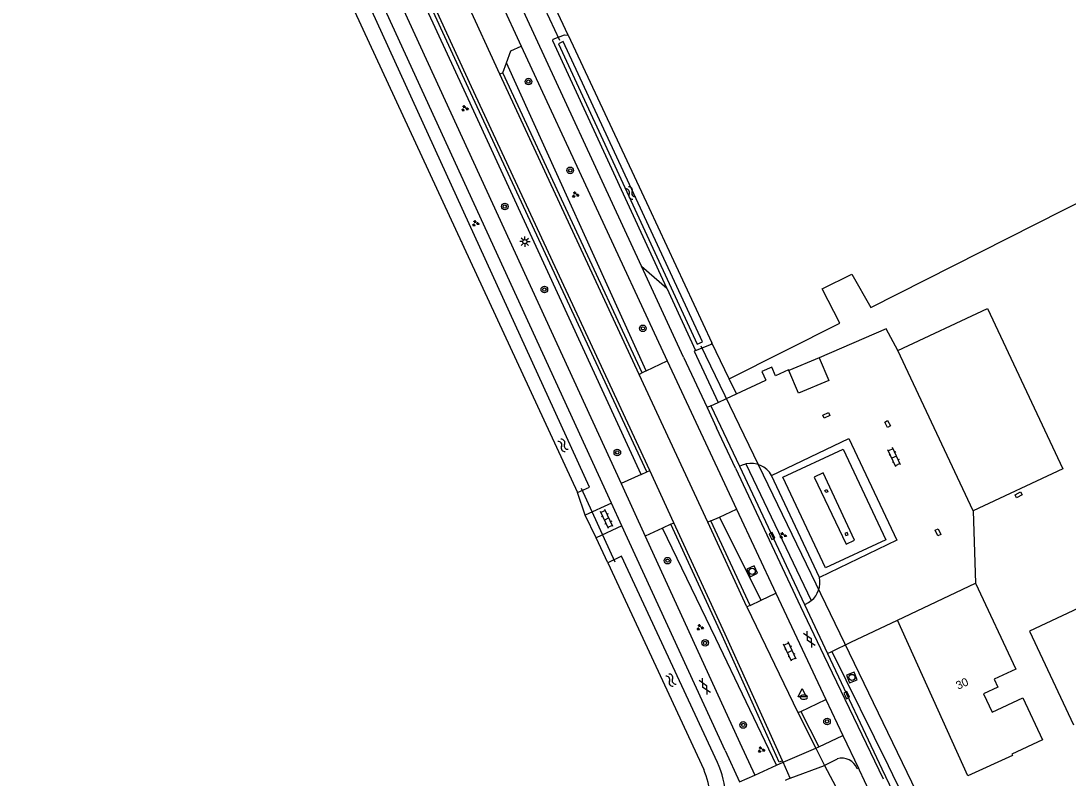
# Model space of a CAD drawing. Extents: x 134297 to 137000, y 403500 to 406000.
# Drawn here: x 136118.2 to 136245.2, y 404556.9 to 404648.7 of the extents above; entities that cross this region are included whole.
import ezdxf

# ---------------------------------------------------------------- set-up
doc = ezdxf.new("R2010")
doc.units = 0
for name, color, linetype in [('gg-afsc-erfafscheiding', 7, 'Continuous'), ('gg-afsc-hekwerk', 7, 'Continuous'), ('gg-anno-huisnummerreeks BGT', 7, 'Continuous'), ('gg-bbg-bijgebouw', 7, 'Continuous'), ('gg-bbg-gedigitaliseerde bebouwing', 7, 'Continuous'), ('gg-bbg-hoofdgebouw', 7, 'Continuous'), ('gg-bbg-luifel en loopbrug', 7, 'Continuous'), ('gg-bbg-pilaar overkapping', 7, 'Continuous'), ('gg-knt-bronhoudergrens', 7, 'Continuous'), ('gg-knt-verharding', 7, 'Continuous'), ('gg-knt-verharding nz', 7, 'Continuous'), ('gg-kntw-bovenkant insteek waterloop', 7, 'Continuous'), ('gg-kntw-waterlijn', 7, 'Continuous'), ('gg-kwrk-duiker nz buis', 7, 'Continuous'), ('gt-grn-groengrens', 7, 'Continuous'), ('gt-grn-vlakafsluiter', 7, 'Continuous'), ('gt-grn-weggrens', 7, 'Continuous'), ('gt-symb-boom', 7, 'Continuous'), ('gt-symb-brandkraan', 7, 'Continuous'), ('gt-symb-gesloten verharding', 7, 'Continuous'), ('gt-symb-groenvak', 7, 'Continuous'), ('gt-symb-klinker verharding', 7, 'Continuous'), ('gt-symb-kolk', 7, 'Continuous'), ('gt-symb-kolk center center', 7, 'Continuous'), ('gt-symb-lichtmast', 7, 'Continuous'), ('gt-symb-rioolschacht', 7, 'Continuous'), ('gt-symb-waterafsluiter', 7, 'Continuous'), ('gt-symb-watersymbool', 7, 'Continuous')]:
    doc.layers.add(name, color=color, linetype=linetype)

# ---------------------------------------------------------------- blocks, each defined once
blk = doc.blocks.new('gt0-GRVAK')
at = {"layer": 'gt-symb-groenvak'}
for p, q in [((-0.11, 0.19), (-0.23, 0.24)), ((-0.18, 0.15), (0.09, 0.15)), ((-0.09, 0.21), (-0.16, 0.32)), ((-0.05, 0.21), (-0.05, 0.39)), ((0, 0.21), (0.06, 0.32)), ((0.01, 0.19), (0.13, 0.24)), ((0.26, -0.05), (0.2, 0.06)), ((0.3, -0.05), (0.3, 0.13)), ((0.35, -0.05), (0.41, 0.06)), ((-0.24, -0.23), (-0.36, -0.18)), ((-0.32, -0.26), (-0.05, -0.26)), ((-0.23, -0.21), (-0.29, -0.09)), ((-0.18, -0.2), (-0.18, -0.02)), ((-0.14, -0.21), (-0.07, -0.09)), ((-0.12, -0.23), (0, -0.18)), ((0.24, -0.07), (0.12, -0.02)), ((0.17, -0.11), (0.44, -0.11)), ((0.37, -0.07), (0.49, -0.02))]:
    blk.add_line(p, q, dxfattribs=at)
blk = doc.blocks.new('gt0-KL1')
at = {"layer": 'gt-symb-klinker verharding'}
for p, q in [((-1.15, 0.3), (1.15, 0.3)), ((-1, -0.3), (-1, 0.3)), ((-0.5, 0.3), (-0.5, 0.45)), ((0, -0.3), (0, 0.3)), ((0.5, 0.3), (0.5, 0.45)), ((1, -0.3), (1, 0.3)), ((-1.15, -0.3), (1.15, -0.3)), ((-0.5, -0.45), (-0.5, -0.3)), ((0.5, -0.45), (0.5, -0.3))]:
    blk.add_line(p, q, dxfattribs=at)
blk = doc.blocks.new('gt0-WAFSL')
at = {"layer": 'gt-symb-waterafsluiter'}
for p, q in [((-0.5, -0.33), (0, 0.67)), ((0, 0.67), (0.5, -0.33)), ((0.5, -0.33), (-0.5, -0.33))]:
    blk.add_line(p, q, dxfattribs=at)
blk = doc.blocks.new('gt0-BR')
at = {"layer": 'gt-symb-brandkraan'}
for centre, radius, start, end in [((-0.24, 0), 0.206, 107.5669, 252.4331), ((0.6, -2.66), 3, 106.892, 107.5669), ((0, -0.69), 0.938, 73.108, 106.892), ((-0.6, -2.66), 3, 72.4331, 73.108), ((0.24, 0), 0.206, 287.567, 72.4331), ((0.6, 2.66), 3, 252.4331, 253.108), ((0, 0.69), 0.938, 253.108, 286.8921), ((-0.6, 2.66), 3, 286.8921, 287.567)]:
    blk.add_arc(centre, radius, start, end, dxfattribs=at)
blk = doc.blocks.new('gt0-GESVH1')
at = {"layer": 'gt-symb-gesloten verharding'}
for p, q in [((-0.99, -0.26), (0.01, 0.24)), ((0.01, -0.26), (-0.99, 0.24)), ((0.01, 0.24), (1.01, -0.26)), ((1.01, 0.24), (0.01, -0.26))]:
    blk.add_line(p, q, dxfattribs=at)
blk = doc.blocks.new('gt0-KOLKCC')
at = {"layer": 'gt-symb-kolk center center'}
blk.add_lwpolyline([(-0.38, 0.2), (0.38, 0.2), (0.38, -0.2), (-0.38, -0.2)], close=True, dxfattribs=at)
blk = doc.blocks.new('gt0-BOOM')
at = {"layer": 'gt-symb-boom'}
for radius in [0.4, 0.2]:
    blk.add_circle((0, 0), radius, dxfattribs=at)
blk = doc.blocks.new('gt0-KOLK')
at = {"layer": 'gt-symb-kolk'}
blk.add_lwpolyline([(0, 0), (0.38, 0), (0.38, 0.4), (-0.38, 0.4), (-0.38, 0), (0, 0)], dxfattribs=at)
blk = doc.blocks.new('gt0-RS')
at = {"layer": 'gt-symb-rioolschacht'}
blk.add_lwpolyline([(-0.5, -0.5), (0.5, -0.5), (0.5, 0.5), (-0.5, 0.5)], close=True, dxfattribs=at)
blk.add_circle((0, 0), 0.375, dxfattribs=at)
blk = doc.blocks.new('gt0-WA')
at = {"layer": 'gt-symb-watersymbool'}
for centre, start, end in [((-0.32, 0.02), 28.0725, 151.9275), ((0.43, 0.42), 208.0725, 331.9275), ((-0.32, -0.43), 28.0725, 151.9275), ((0.43, -0.03), 208.0725, 331.9275)]:
    blk.add_arc(centre, 0.425, start, end, dxfattribs=at)
blk = doc.blocks.new('gt0-LMAST')
at = {"layer": 'gt-symb-lichtmast'}
for p, q in [((-0.18, 0.17), (-0.45, 0.44)), ((-0.01, 0.25), (-0.01, 0.62)), ((0.17, 0.17), (0.44, 0.44)), ((-0.26, 0), (-0.63, 0)), ((-0.18, -0.18), (-0.45, -0.45)), ((-0.01, -0.25), (-0.01, -0.63)), ((0.44, -0.45), (0.17, -0.18)), ((0.24, 0), (0.62, 0))]:
    blk.add_line(p, q, dxfattribs=at)
blk.add_circle((-0.01, 0), 0.25, dxfattribs=at)

msp = doc.modelspace()

# ---------------------------------------------------------------- linework, layer by layer
at = {"layer": 'gg-afsc-erfafscheiding'}
for p, q in [((136216.54, 404572.24), (136223.36, 404558.43)), ((136223.87, 404557.34), (136225.63, 404553.76))]:
    msp.add_line(p, q, dxfattribs=at)
at = {"layer": 'gg-afsc-hekwerk'}
msp.add_line((136223.36, 404558.43), (136223.87, 404557.34), dxfattribs=at)
at = {"layer": 'gg-bbg-bijgebouw'}
msp.add_line((136233.67, 404589.28), (136224.52, 404608.73), dxfattribs=at)
msp.add_lwpolyline([(136224.52, 404608.73), (136235.39, 404613.84), (136244.53, 404594.39), (136233.67, 404589.28)], dxfattribs=at)
at = {"layer": 'gg-bbg-gedigitaliseerde bebouwing'}
msp.add_lwpolyline([(136259.67, 404569.83), (136254.36, 404581.19), (136240.52, 404574.71), (136245.83, 404563.35)], dxfattribs=at)
at = {"layer": 'gg-bbg-hoofdgebouw'}
msp.add_line((136224.51, 404576.03), (136233.96, 404580.53), dxfattribs=at)
msp.add_lwpolyline([(136233.96, 404580.53), (136238.83, 404570.09), (136236.21, 404568.87), (136236.65, 404567.91), (136234.94, 404567.11), (136235.98, 404564.88), (136239.7, 404566.61), (136242.07, 404561.52), (136238.38, 404559.79), (136238.45, 404559.63), (136233.02, 404557.16), (136224.51, 404576.03)], dxfattribs=at)
at = {"layer": 'gg-bbg-luifel en loopbrug'}
msp.add_lwpolyline([(136223.06, 404585.78), (136215.76, 404582.38), (136210.6, 404593.38), (136217.89, 404596.78), (136223.06, 404585.78)], dxfattribs=at)
at = {"layer": 'gg-bbg-pilaar overkapping'}
for points in [[(136215.78, 404591.5), (136215.66, 404591.76), (136215.93, 404591.86), (136216.05, 404591.59), (136215.78, 404591.5)], [(136218.23, 404586.29), (136218.51, 404586.38), (136218.38, 404586.66), (136218.1, 404586.56), (136218.23, 404586.29)]]:
    msp.add_lwpolyline(points, dxfattribs=at)
at = {"layer": 'gg-knt-bronhoudergrens'}
msp.add_lwpolyline([(136204.08, 404605.28), (136217.5, 404612.06), (136215.37, 404616.22), (136218.96, 404617.97), (136221.24, 404613.95), (136257.95, 404632.5), (136276.71, 404648.41), (136321.69, 404689.82), (136333.71, 404700.64)], dxfattribs=at)
at = {"layer": 'gg-knt-verharding'}
for p, q in [((136193.43, 404618.96), (136166.28, 404677.6)), ((136156.78, 404667.01), (136190.96, 404592.6)), ((136176.24, 404642.22), (136172.17, 404651.11)), ((136176.39, 404650.95), (136178.85, 404645.64)), ((136178.85, 404645.64), (136196.54, 404607.46)), ((136176.61, 404642.39), (136177.07, 404643.6)), ((136176.61, 404642.39), (136176.24, 404642.22)), ((136193.14, 404605.84), (136176.24, 404642.22)), ((136193.5, 404606.02), (136176.61, 404642.39)), ((136198.54, 404607.94), (136193.43, 404618.96)), ((136198.54, 404607.94), (136201.4, 404601.81)), ((136215, 404607.86), (136211.31, 404606.3)), ((136194.01, 404606.26), (136196.54, 404607.46)), ((136196.54, 404607.46), (136204.97, 404589.5)), ((136193.5, 404606.02), (136193.14, 404605.84)), ((136201.49, 404587.9), (136193.14, 404605.84)), ((136194.01, 404606.26), (136193.5, 404606.02)), ((136204.94, 404603.46), (136208.5, 404605.12)), ((136202.74, 404602.44), (136203.74, 404602.9)), ((136203.74, 404602.9), (136204.94, 404603.46)), ((136201.86, 404602.03), (136201.4, 404601.81)), ((136201.4, 404601.81), (136202.54, 404599.37)), ((136201.86, 404602.03), (136202.74, 404602.44)), ((136201.86, 404602.03), (136205.31, 404594.7)), ((136204.83, 404594.48), (136202.54, 404599.37)), ((136193.38, 404593.71), (136194.08, 404594.02)), ((136194.08, 404594.02), (136194.45, 404594.19)), ((136197.36, 404587.85), (136194.45, 404594.19)), ((136204.83, 404594.48), (136212.74, 404577.7)), ((136205.31, 404594.7), (136213.21, 404577.92)), ((136193.38, 404593.71), (136190.96, 404592.6)), ((136190.96, 404592.6), (136193.88, 404586.24)), ((136215.02, 404581.21), (136209.22, 404593.58)), ((136189.8, 404590.23), (136186.6, 404588.77)), ((136191.06, 404587.48), (136189.8, 404590.23)), ((136187.92, 404586.02), (136186.6, 404588.77)), ((136202.91, 404588.54), (136204.97, 404589.5)), ((136204.97, 404589.5), (136209.75, 404579.31)), ((136191.06, 404587.48), (136187.92, 404586.02)), ((136203.6, 404560.23), (136191.06, 404587.48)), ((136196.99, 404587.68), (136195.98, 404587.21)), ((136196.99, 404587.68), (136197.36, 404587.85)), ((136201.86, 404588.07), (136201.49, 404587.9)), ((136206.23, 404577.66), (136201.49, 404587.9)), ((136201.86, 404588.07), (136202.91, 404588.54)), ((136206.61, 404577.83), (136201.86, 404588.07)), ((136195.98, 404587.21), (136193.88, 404586.24)), ((136193.88, 404586.24), (136205.37, 404561.18)), ((136207.96, 404578.47), (136209.75, 404579.31)), ((136209.75, 404579.31), (136215.81, 404566.41)), ((136206.61, 404577.83), (136206.23, 404577.66)), ((136206.23, 404577.66), (136212.42, 404564.83)), ((136206.61, 404577.83), (136207.96, 404578.47)), ((136212.74, 404577.7), (136215.54, 404571.75)), ((136213.21, 404577.92), (136216.01, 404571.98)), ((136216.01, 404571.98), (136216.54, 404572.24)), ((136215.54, 404571.75), (136222.23, 404557.89)), ((136212.76, 404564.98), (136215.81, 404566.41)), ((136215.81, 404566.41), (136217.85, 404562.07)), ((136212.42, 404564.83), (136212.76, 404564.98)), ((136212.42, 404564.83), (136214.59, 404560.51)), ((136212.76, 404564.98), (136214.93, 404560.67)), ((136214.93, 404560.67), (136217.85, 404562.07)), ((136217.85, 404562.07), (136219.75, 404558.09)), ((136205.37, 404561.18), (136207.17, 404557.24)), ((136203.6, 404560.23), (136205.33, 404556.42)), ((136214.59, 404560.51), (136214.93, 404560.67)), ((136214.59, 404560.51), (136215.63, 404558.42)), ((136207.17, 404557.24), (136209.82, 404558.46)), ((136209.82, 404558.46), (136210.61, 404558.82)), ((136210.61, 404558.82), (136210.53, 404559)), ((136217.17, 404559.2), (136215.63, 404558.42)), ((136215.63, 404558.42), (136219.83, 404550.53)), ((136211.47, 404556.89), (136210.86, 404556.59)), ((136219.75, 404558.09), (136219.6, 404558.02)), ((136219.75, 404558.09), (136219.84, 404557.9)), ((136219.84, 404557.9), (136222.6, 404552.06)), ((136222.23, 404557.89), (136222.75, 404556.8))]:
    msp.add_line(p, q, dxfattribs=at)
for points in [[(136189.8, 404590.23), (136131.92, 404716.32), (136121.59, 404738.59), (136118.15, 404746.18)], [(136194.45, 404594.19), (136172.82, 404640.71), (136158.76, 404671.27)], [(136194.08, 404594.02), (136172.46, 404640.54), (136158.36, 404671.08)], [(136177.07, 404643.6), (136177.6, 404645.06), (136178.85, 404645.64)], [(136224.52, 404608.73), (136223.11, 404611.35), (136215, 404607.86)], [(136215, 404607.86), (136216.16, 404605.09), (136212.48, 404603.54), (136211.31, 404606.3)], [(136211.31, 404606.3), (136211.27, 404606.38), (136209.69, 404605.64), (136209.24, 404606.73), (136208.02, 404606.2), (136208.5, 404605.12)], [(136209.22, 404593.58), (136218.6, 404598.06), (136224.43, 404585.72), (136215.02, 404581.21)], [(136205.31, 404594.7), (136205.7, 404594.87), (136206.1, 404594.99)], [(136210.53, 404559), (136210.12, 404558.81), (136203.24, 404574.19), (136196.99, 404587.68)], [(136210.53, 404559), (136203.6, 404574.35), (136197.36, 404587.85)], [(136213.21, 404577.92), (136213.32, 404577.97), (136213.69, 404578.16), (136214.03, 404578.41)], [(136216.54, 404572.24), (136218.81, 404573.36), (136224.51, 404576.03)], [(136216.01, 404571.98), (136222.58, 404558.03), (136224.8, 404553.36)]]:
    msp.add_lwpolyline(points, dxfattribs=at)
for centre, radius, start, end in [((136206.68, 404592.12), 2.93, 29.8838, 101.4747), ((136212.17, 404580.64), 2.91, 309.8922, 11.2106), ((136217.77, 404557.34), 1.96, 20.3723, 107.843)]:
    msp.add_arc(centre, radius, start, end, dxfattribs=at)
at = {"layer": 'gg-knt-verharding nz'}
for p, q in [((136211.47, 404556.89), (136210.61, 404558.82)), ((136205.33, 404556.42), (136207.17, 404557.24))]:
    msp.add_line(p, q, dxfattribs=at)
msp.add_lwpolyline([(136215.46, 404593.89), (136214.4, 404593.39), (136218.26, 404585.26), (136219.29, 404585.74), (136215.46, 404593.89)], dxfattribs=at)
at = {"layer": 'gg-kntw-bovenkant insteek waterloop'}
for p, q in [((136151.11, 404666.07), (136185.66, 404591.52)), ((136196.51, 404616.27), (136199.98, 404608.72)), ((136189.34, 404582.98), (136200.98, 404557.95))]:
    msp.add_line(p, q, dxfattribs=at)
for points in [[(136185.66, 404591.52), (136187.13, 404592.18), (136153, 404666.84), (136151.11, 404666.07)], [(136196.51, 404616.27), (136182.68, 404646.29), (136182.72, 404646.46), (136184.09, 404647.01), (136184.52, 404646.96)], [(136184.52, 404646.96), (136194.32, 404626.07), (136201.98, 404609.68)], [(136199.98, 404608.72), (136201.92, 404609.5), (136201.98, 404609.68)], [(136202.66, 404558.77), (136191.02, 404583.8), (136189.34, 404582.98)]]:
    msp.add_lwpolyline(points, dxfattribs=at)
for centre, start, end in [((136193.55, 404554.53), 289.2197, 24.9426), ((136191.72, 404554.05), 344.4419, 22.8555)]:
    msp.add_arc(centre, 10.05, start, end, dxfattribs=at)
at = {"layer": 'gg-kntw-waterlijn'}
msp.add_lwpolyline([(136183.36, 404645.93), (136200.19, 404609.5), (136200.85, 404609.8), (136183.93, 404646.19), (136183.36, 404645.93)], dxfattribs=at)
at = {"layer": 'gg-kwrk-duiker nz buis'}
for p, q in [((136179.37, 404655.16), (136183.49, 404646.36)), ((136200.65, 404609.29), (136234.15, 404539.95)), ((136186.13, 404592.05), (136190.21, 404583.09))]:
    msp.add_line(p, q, dxfattribs=at)
at = {"layer": 'gt-grn-groengrens'}
for p, q in [((136194.01, 404606.26), (136177.07, 404643.6)), ((136193.43, 404618.96), (136196.51, 404616.27)), ((136206.1, 404594.99), (136214.03, 404578.41)), ((136186.6, 404588.77), (136185.66, 404591.52)), ((136207.96, 404578.47), (136202.91, 404588.54)), ((136189.34, 404582.98), (136187.92, 404586.02))]:
    msp.add_line(p, q, dxfattribs=at)
for points in [[(136193.38, 404593.71), (136171.94, 404640.3), (136157.8, 404670.82)], [(136199.98, 404608.72), (136199.81, 404608.65), (136202.74, 404602.44)], [(136209.82, 404558.46), (136202.46, 404573.82), (136195.98, 404587.21)]]:
    msp.add_lwpolyline(points, dxfattribs=at)
at = {"layer": 'gt-grn-vlakafsluiter'}
for p, q in [((136184.52, 404646.96), (136180.52, 404655.61)), ((136204.08, 404605.28), (136201.98, 404609.68)), ((136204.94, 404603.46), (136204.08, 404605.28)), ((136233.67, 404589.28), (136233.96, 404580.53))]:
    msp.add_line(p, q, dxfattribs=at)
at = {"layer": 'gt-grn-weggrens'}
for p, q in [((136210.61, 404558.82), (136214.59, 404560.51)), ((136211.47, 404556.89), (136215.63, 404558.42))]:
    msp.add_line(p, q, dxfattribs=at)

# ---------------------------------------------------------------- block references
at = {"layer": 'gt-symb-boom'}
for p in [(136179.72, 404641.33), (136184.79, 404630.57), (136176.84, 404626.18), (136181.65, 404616.12), (136193.6, 404611.42), (136190.5, 404596.37), (136196.59, 404583.25), (136201.15, 404573.28), (136205.78, 404563.33), (136215.94, 404563.76)]:
    msp.add_blockref('gt0-BOOM', p, dxfattribs=at)
at = {"layer": 'gt-symb-brandkraan'}
msp.add_blockref('gt0-BR', (136213.11, 404566.69), dxfattribs=at)
at = {"layer": 'gt-symb-gesloten verharding'}
for p, rotation in [((136213.78, 404573.69), 118.99897714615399), ((136201.11, 404567.99), 118.99897714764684)]:
    msp.add_blockref('gt0-GESVH1', p, dxfattribs=dict(at, rotation=rotation))
at = {"layer": 'gt-symb-groenvak'}
for p in [(136171.98, 404638.08), (136185.4, 404627.61), (136173.3, 404624.14), (136210.57, 404586.31), (136200.52, 404575.15), (136207.94, 404560.32)]:
    msp.add_blockref('gt0-GRVAK', p, dxfattribs=at)
at = {"layer": 'gt-symb-klinker verharding'}
for p, rotation in [((136224.09, 404595.79), 115.02727879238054), ((136189.2, 404588.3), 115.02727879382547), ((136211.43, 404572.22), 115.02727879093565)]:
    msp.add_blockref('gt0-KL1', p, dxfattribs=dict(at, rotation=rotation))
at = {"layer": 'gt-symb-kolk'}
for p, rotation in [((136209.07, 404586.14), -64.79277878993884), ((136218.15, 404566.86), -64.79277878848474)]:
    msp.add_blockref('gt0-KOLK', p, dxfattribs=dict(at, rotation=rotation))
at = {"layer": 'gt-symb-kolk center center'}
for p, rotation in [((136215.87, 404600.88), -154.5883992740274), ((136223.29, 404599.82), -61.89717643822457), ((136239.18, 404591.22), 28.153346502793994), ((136229.42, 404586.68), 115.41160072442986)]:
    msp.add_blockref('gt0-KOLKCC', p, dxfattribs=dict(at, rotation=rotation))
at = {"layer": 'gt-symb-lichtmast'}
msp.add_blockref('gt0-LMAST', (136179.29, 404621.93), dxfattribs=at)
at = {"layer": 'gt-symb-rioolschacht'}
for p, rotation in [((136206.86, 404581.96), -64.79277878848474), ((136218.96, 404569.09), 112.20564333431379)]:
    msp.add_blockref('gt0-RS', p, dxfattribs=dict(at, rotation=rotation))
at = {"layer": 'gt-symb-waterafsluiter'}
msp.add_blockref('gt0-WAFSL', (136212.93, 404567.09), dxfattribs=at)
at = {"layer": 'gt-symb-watersymbool'}
for p, rotation in [((136192.14, 404627.79), 126.01052540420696), ((136183.95, 404597.18), 126.01052540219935), ((136197.03, 404568.72), 126.01052540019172)]:
    msp.add_blockref('gt0-WA', p, dxfattribs=dict(at, rotation=rotation))

# ---------------------------------------------------------------- texts
at = {"layer": 'gg-anno-huisnummerreeks BGT'}
msp.add_text('30', height=1, rotation=24.3, dxfattribs=at).set_placement((136231.85, 404567.59))

doc.saveas('drawing.dxf')
